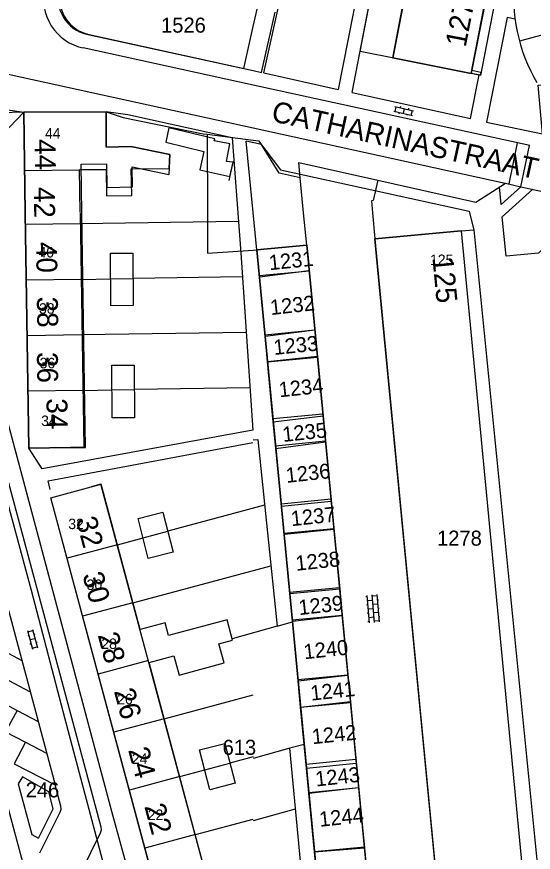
# Model space of a CAD drawing. Extents: x 148816 to 151297, y 399515 to 402500.
# Drawn here: x 149971.7 to 150033.5, y 400923.4 to 401023.5 of the extents above; entities that cross this region are included whole.
import ezdxf

# ---------------------------------------------------------------- set-up
doc = ezdxf.new("R2010")
doc.units = 0
for name, color, linetype in [('B01 Hoofdgebouw  [D] Norm', 7, 'Continuous'), ('B01 Hoofdgebouw  [T] Norm', 7, 'Continuous'), ('B01 hoofgebouw', 7, 'Continuous'), ('B02 Bijgebouw  [D] Norm', 7, 'Continuous'), ('B07 Tussenmuur  [D] Norm', 7, 'Continuous'), ('G01 perceelsgrens', 7, 'Continuous'), ('S02 Open verharding  Norm', 7, 'Continuous'), ('T04 Haag heg  [D] Gem', 7, 'Continuous'), ('V00 Kant verharding algemeen  [D] Norm', 7, 'Continuous'), ('V00 Kant verharding algemeen  [T] Norm', 7, 'Continuous'), ('V00 Kant verharding algemeen secundair  [T] Gem', 7, 'Continuous'), ('V00 Kant verharding algemeen secundair  [T] Norm', 7, 'Continuous'), ('Z01 perceelnummer', 7, 'Continuous'), ('Z02 huisnummer', 7, 'Continuous'), ('Z02 Huisnummer  [Tekst] Norm', 7, 'Continuous'), ('Z06 straatnaam', 7, 'Continuous')]:
    doc.layers.add(name, color=color, linetype=linetype)

msp = doc.modelspace()

# ---------------------------------------------------------------- linework, layer by layer
at = {"layer": 'B01 Hoofdgebouw  [D] Norm'}
for p, q in [((149979.3, 401000), (149979.73, 400971.92)), ((150000.44, 400995.56), (150006.42, 400996.13)), ((150000.74, 400992.49), (150006.71, 400993.06)), ((150001.41, 400985.41), (150007.39, 400985.99)), ((150001.73, 400982.15), (150007.7, 400982.72)), ((150002.37, 400975.37), (150008.35, 400975.95)), ((150002.68, 400972.12), (150008.66, 400972.69)), ((149979.73, 400971.92), (149978.16, 400971.9)), ((149980.62, 400967.19), (149981.82, 400967.51)), ((149986.49, 400950.11), (149981.82, 400967.51)), ((150003.35, 400965.17), (150009.33, 400965.74)), ((150003.69, 400961.64), (150009.67, 400962.22)), ((150004.36, 400954.56), (150010.34, 400955.13)), ((149996.89, 400951.27), (149989.89, 400949.39)), ((149997.54, 400948.84), (149996.89, 400951.27)), ((150004.68, 400951.26), (150010.66, 400951.83)), ((149989.48, 400950.91), (149986.49, 400950.11)), ((149989.89, 400949.39), (149989.48, 400950.91)), ((149995.92, 400948.41), (149997.54, 400948.84)), ((149996.54, 400946.1), (149995.92, 400948.41)), ((149987.55, 400946.16), (149990.53, 400946.96)), ((149995.6, 400916.19), (149987.55, 400946.16)), ((149990.53, 400946.96), (149991.15, 400944.65)), ((149991.15, 400944.65), (149996.54, 400946.1)), ((150005.36, 400944.11), (150011.34, 400944.68)), ((150005.68, 400940.8), (150011.66, 400941.37)), ((150006.33, 400934), (150012.31, 400934.58)), ((150006.66, 400930.6), (150012.64, 400931.17)), ((150007.33, 400923.51), (150013.31, 400924.08))]:
    msp.add_line(p, q, dxfattribs=at)
msp.add_lwpolyline([(149979.3, 401000.1), (149979.23, 401005.17), (149982.42, 401005.18), (149982.47, 401002.05), (149985.48, 401002.09), (149985.43, 401005.26), (149989.95, 401005.33)], dxfattribs=at)
at = {"layer": 'B01 Hoofdgebouw  [T] Norm'}
for p, q in [((150033.29, 401053.82), (150026.11, 401016.7)), ((150026.11, 401016.7), (150016.7, 401018.55)), ((150027.19, 401016.49), (150026.11, 401016.7)), ((150027.25, 401016.82), (150026.17, 401017.03)), ((150027.19, 401016.49), (150027.25, 401016.82)), ((149982.4, 401012.09), (149972.55, 401012.06)), ((149972.55, 401012.06), (149972.73, 401000)), ((149982.43, 401007.88), (149982.4, 401012.09)), ((149989.93, 401010.2), (149989.54, 401008.45)), ((149995.41, 401008.88), (149989.93, 401010.2)), ((149989.54, 401008.45), (149994.11, 401007.33)), ((149995.35, 401008.64), (149995.41, 401008.88)), ((149997.2, 401008.28), (149995.35, 401008.64)), ((149996.81, 401006.17), (149997.2, 401008.28)), ((149985.36, 401007.96), (149982.43, 401007.88)), ((149990.05, 401006.98), (149985.36, 401007.96)), ((149989.95, 401005.33), (149990.05, 401006.98)), ((149997.61, 401006.07), (149996.81, 401006.17)), ((149982.42, 401005.18), (149979.23, 401005.17)), ((149997.12, 401003.86), (149997.61, 401006.07)), ((149972.73, 401000), (149973.16, 400971.82)), ((150014.58, 400996.91), (150024.91, 400997.83)), ((150024.91, 400997.83), (150032.86, 400914.76)), ((150006.42, 400996.13), (150000.44, 400995.58)), ((150014.37, 400912.98), (150006.42, 400996.13)), ((150022.55, 400913.77), (150014.58, 400996.91)), ((150000.44, 400995.58), (150008.42, 400912.39)), ((149973.16, 400971.82), (149978.16, 400971.89)), ((149975.79, 400965.89), (149980.62, 400967.19)), ((149990.87, 400909.74), (149975.79, 400965.89))]:
    msp.add_line(p, q, dxfattribs=at)
msp.add_lwpolyline([(150016.7, 401018.55), (150018, 401025.26), (150017.12, 401025.43), (150017.17, 401025.68), (150018.05, 401025.51), (150018.49, 401027.79), (150017.61, 401027.96), (150017.66, 401028.22), (150018.52, 401028.03), (150022.05, 401046.13), (150021.16, 401046.3), (150021.21, 401046.55), (150022.1, 401046.38), (150022.54, 401048.66), (150021.65, 401048.83), (150021.7, 401049.09), (150022.59, 401048.92), (150023.89, 401055.64)], dxfattribs=at)
at = {"layer": 'B01 hoofgebouw'}
for points in [[(150016.7, 401018.55), (150026.11, 401016.7), (150033.29, 401053.82), (150023.89, 401055.64), (150016.7, 401018.55)], [(150027.19, 401016.43), (150027.2, 401016.48)], [(149972.73, 401000), (149972.55, 401012.06), (149982.4, 401012.09), (149982.43, 401007.88), (149985.36, 401007.96), (149990.05, 401006.98), (149989.91, 401004.6)], [(149972.73, 401000), (149972.55, 401012.06), (149982.4, 401012.09), (149982.43, 401007.88), (149985.36, 401007.96), (149990.05, 401006.98), (149989.91, 401004.6)], [(149997.23, 401004.37), (149997.61, 401006.07), (149996.81, 401006.17), (149997.2, 401008.28), (149995.35, 401008.64), (149995.41, 401008.88), (149989.93, 401010.2), (149989.54, 401008.45), (149994.11, 401007.33)], [(149994.11, 401007.33), (149993.63, 401005.17), (149997.23, 401004.37)], [(149979.43, 401005.82), (149982.45, 401005.86), (149982.49, 401003.05), (149985.58, 401003.1), (149985.55, 401005.51), (149989.91, 401004.6)], [(149979.52, 401000), (149979.43, 401005.82)], [(149978.16, 400971.89), (149973.16, 400971.82), (149972.73, 401000)], [(149978.16, 400971.89), (149979.95, 400971.92), (149979.52, 401000)], [(150024.91, 400997.83), (150014.58, 400996.91), (150022.55, 400913.77)], [(150024.91, 400997.83), (150026.43, 400997.97), (150034.71, 400914.94), (150032.86, 400914.76)], [(150006.42, 400996.13), (150014.37, 400912.98), (150008.42, 400912.39), (150000.44, 400995.58), (150006.42, 400996.13)], [(149995.6, 400916.19), (149996.9, 400911.36), (149990.87, 400909.74), (149975.79, 400965.89), (149980.62, 400967.19)], [(149995.6, 400916.19), (149981.79, 400967.51), (149980.62, 400967.19)]]:
    msp.add_lwpolyline(points, dxfattribs=at)
at = {"layer": 'B02 Bijgebouw  [D] Norm'}
for p, q in [((149982.96, 400992.09), (149985.63, 400992.13)), ((149983.12, 400978.79), (149985.78, 400978.83)), ((149986.84, 400961.08), (149989.79, 400961.87))]:
    msp.add_line(p, q, dxfattribs=at)
for points in [[(149985.6, 400995.19), (149985.66, 400988.91), (149982.99, 400988.88), (149982.93, 400995.17)], [(149985.75, 400981.78), (149985.82, 400975.47), (149983.15, 400975.44), (149983.09, 400981.75)], [(149989.21, 400964.14), (149990.42, 400959.38), (149987.46, 400958.63), (149986.25, 400963.39)], [(149996.61, 400936.47), (149997.86, 400931.7), (149994.84, 400930.91), (149993.58, 400935.68)]]:
    msp.add_lwpolyline(points, close=True, dxfattribs=at)
at = {"layer": 'B07 Tussenmuur  [D] Norm'}
for p, q in [((149972.65, 401005.07), (149979.23, 401005.17)), ((149972.65, 401005.07), (149979.23, 401005.17)), ((149979.32, 400998.69), (149972.75, 400998.59)), ((149979.32, 400998.69), (149972.75, 400998.59)), ((149979.42, 400992.04), (149972.85, 400991.94)), ((149979.42, 400992.04), (149972.85, 400991.94)), ((149979.52, 400985.39), (149972.95, 400985.29)), ((149979.52, 400985.39), (149972.95, 400985.29)), ((149979.63, 400978.73), (149973.05, 400978.63)), ((149979.63, 400978.73), (149973.05, 400978.63)), ((149983.77, 400960.26), (149977.74, 400958.64)), ((149983.77, 400960.26), (149977.74, 400958.64)), ((149985.63, 400953.32), (149979.6, 400951.7)), ((149985.63, 400953.32), (149979.6, 400951.7)), ((149987.5, 400946.38), (149981.47, 400944.76)), ((149987.5, 400946.38), (149981.47, 400944.76)), ((149989.36, 400939.43), (149983.33, 400937.82)), ((149989.36, 400939.43), (149983.33, 400937.82)), ((149994.21, 400933.29), (149997.23, 400934.09)), ((149994.21, 400933.29), (149997.23, 400934.09)), ((149991.23, 400932.49), (149985.2, 400930.87)), ((149991.23, 400932.49), (149985.2, 400930.87)), ((149993.09, 400925.55), (149987.06, 400923.93)), ((149993.09, 400925.55), (149987.06, 400923.93))]:
    msp.add_line(p, q, dxfattribs=at)
at = {"layer": 'G01 perceelsgrens'}
for points in [[(150012.8, 401019.32), (150019.99, 401056.4), (150034.38, 401053.61), (150027.19, 401016.43), (150026.11, 401016.7), (150012.8, 401019.32)], [(150000, 401017.03), (150001.02, 401016.8), (150002.64, 401024.02)], [(149980.39, 401021.35), (150000, 401017.03)], [(149956.13, 401014.45), (149972.55, 401012.06)], [(149967.01, 401000), (149966.59, 401005.85), (149972.55, 401012.06)], [(149972.55, 401012.06), (149982.4, 401012.09), (149984.44, 401011.42), (149994.02, 401009.47), (149994.49, 401009.41)], [(149994.49, 401009.41), (149994.53, 401000)], [(149994.49, 401009.41), (150000, 401008.72)], [(150000, 401008.72), (150000.65, 401008.64), (150003.27, 401005.15), (150025.84, 401000.2), (150025.89, 401000)], [(149997.07, 400865.42), (149992.52, 400882.59), (149981.43, 400924.64), (149977.53, 400939.38), (149973.49, 400954.77), (149971.61, 400961.73), (149969.1, 400970.85), (149967.01, 401000)], [(149994.53, 401000), (149994.56, 400995.19), (150000, 400995.55)], [(150025.89, 401000), (150026.43, 400997.97), (150034.71, 400914.94), (150034.91, 400913.58), (150023.48, 400912.53), (150024.09, 400904), (150028.72, 400904.32), (150038.23, 400905.23), (150039.73, 400905.5), (150043.3, 400867.78), (150041.83, 400867.57), (150032.32, 400866.67), (150025.73, 400866.41), (150026.2, 400858.48), (150022.71, 400857.27)], [(150000.44, 400995.58), (150006.42, 400996.13), (150006.71, 400993.09)], [(150000, 400995.55), (150000.44, 400995.58)], [(150000.75, 400992.33), (150000.44, 400995.58)], [(150000.75, 400992.33), (150006.71, 400993.09)], [(150001.43, 400985.23), (150000.75, 400992.33)], [(150006.71, 400993.09), (150007.39, 400986.01)], [(150001.43, 400985.23), (150007.39, 400986.01)], [(150001.72, 400982.22), (150001.43, 400985.23)], [(150007.39, 400986.01), (150007.69, 400982.84)], [(150001.72, 400982.22), (150007.69, 400982.84)], [(150002.42, 400974.97), (150001.72, 400982.22)], [(150007.69, 400982.84), (150008.38, 400975.68)], [(150002.42, 400974.97), (150008.38, 400975.68)], [(150008.38, 400975.68), (150008.67, 400972.57)], [(150002.72, 400971.79), (150002.42, 400974.97)], [(150002.72, 400971.79), (150008.67, 400972.57)], [(150008.67, 400972.57), (150009.35, 400965.47)], [(150003.39, 400964.88), (150002.72, 400971.79)], [(150003.39, 400964.88), (150009.35, 400965.47)], [(150009.35, 400965.47), (150009.67, 400962.12)], [(150003.71, 400961.52), (150003.39, 400964.88)], [(150003.71, 400961.52), (150009.67, 400962.12)], [(150009.67, 400962.12), (150010.36, 400954.96)], [(150004.39, 400954.4), (150003.71, 400961.52)], [(150004.39, 400954.4), (150010.36, 400954.96)], [(150004.7, 400951.12), (150004.39, 400954.4)], [(150010.36, 400954.96), (150010.66, 400951.78)], [(150004.7, 400951.12), (150010.66, 400951.78)], [(150005.39, 400943.95), (150004.7, 400951.12)], [(150010.66, 400951.78), (150011.34, 400944.66)], [(150005.39, 400943.95), (150011.34, 400944.66)], [(150011.34, 400944.66), (150011.64, 400941.48)], [(150005.69, 400940.81), (150005.39, 400943.95)], [(150005.69, 400940.81), (150011.64, 400941.48)], [(150011.64, 400941.48), (150012.35, 400934.11)], [(150006.39, 400933.51), (150005.69, 400940.81)], [(150006.39, 400933.51), (150012.35, 400934.11)], [(150012.35, 400934.11), (150012.63, 400931.19)], [(150006.68, 400930.49), (150006.39, 400933.51)], [(150006.68, 400930.49), (150012.63, 400931.19)], [(150012.63, 400931.19), (150013.32, 400923.97)], [(150007.36, 400923.49), (150006.68, 400930.49)], [(150007.36, 400923.49), (150013.32, 400923.97)], [(150007.67, 400920.2), (150007.36, 400923.49)], [(150013.32, 400923.97), (150013.62, 400920.84)]]:
    msp.add_lwpolyline(points, dxfattribs=at)
msp.add_arc((149981.24, 401025.64), 4.36, 169.4452, 258.7483, dxfattribs=at)
at = {"layer": 'S02 Open verharding  Norm'}
for p, q in [((150016.83, 401012.16), (150019.07, 401011.64)), ((150016.97, 401012.74), (150019.21, 401012.23)), ((150016.98, 401012.12), (150017.11, 401012.71)), ((150017.63, 401012.74), (150017.6, 401012.6)), ((150018.09, 401012.48), (150017.95, 401011.9)), ((150018.61, 401012.52), (150018.58, 401012.37)), ((150018.93, 401011.68), (150019.06, 401012.26)), ((150017.47, 401012.01), (150017.43, 401011.86)), ((150018.44, 401011.79), (150018.41, 401011.64)), ((150013.6, 400954.19), (150013.9, 400950.91)), ((150014.2, 400954.24), (150014.5, 400950.96)), ((150014.81, 400954.15), (150014.21, 400954.1)), ((150014.8, 400954.3), (150015.09, 400951.01)), ((150013.62, 400954.04), (150013.47, 400954.03)), ((150014.26, 400953.6), (150013.66, 400953.54)), ((150014.9, 400953.15), (150014.3, 400953.1)), ((150014.86, 400953.65), (150015.01, 400953.67)), ((150013.71, 400953.05), (150013.56, 400953.03)), ((150014.35, 400952.6), (150013.75, 400952.55)), ((150014.99, 400952.16), (150014.39, 400952.1)), ((150014.95, 400952.66), (150015.1, 400952.67)), ((150013.8, 400952.05), (150013.65, 400952.04)), ((150013.84, 400951.55), (150014.44, 400951.61)), ((150015.08, 400951.16), (150014.48, 400951.11)), ((150015.04, 400951.66), (150015.18, 400951.67)), ((149973.59, 400950.12), (149974.19, 400947.9)), ((150013.89, 400951.05), (150013.74, 400951.04)), ((149973.01, 400949.97), (149973.61, 400947.75)), ((149973.18, 400949.34), (149973.04, 400949.3)), ((149973.05, 400949.82), (149973.63, 400949.98)), ((149973.9, 400949.54), (149973.76, 400949.5)), ((149973.44, 400948.37), (149973.3, 400948.34)), ((149973.89, 400949.01), (149973.31, 400948.86)), ((149974.17, 400948.57), (149974.02, 400948.53)), ((149973.57, 400947.89), (149974.15, 400948.05))]:
    msp.add_line(p, q, dxfattribs=at)
at = {"layer": 'T04 Haag heg  [D] Gem'}
for p, q in [((149998.26, 400998.98), (149979.32, 400998.69)), ((149998.75, 400992.33), (149985.63, 400992.13)), ((149979.42, 400992.04), (149982.96, 400992.09)), ((149999.19, 400985.68), (149979.52, 400985.39)), ((149979.63, 400978.73), (149983.12, 400978.79)), ((149999.64, 400979.04), (149985.78, 400978.83)), ((150001.36, 400964.98), (149989.79, 400961.87)), ((149983.77, 400960.26), (149986.84, 400961.08)), ((149985.63, 400953.32), (150002.11, 400957.74)), ((150002.86, 400950.51), (149997.5, 400949)), ((149989.36, 400939.43), (150000, 400942.29)), ((150004.39, 400935.89), (150000, 400934.67)), ((150000, 400934.85), (149997.23, 400934.1)), ((149991.23, 400932.49), (149994.21, 400933.29)), ((150005.02, 400928.59), (150000, 400927.21)), ((149993.09, 400925.55), (150000, 400927.41))]:
    msp.add_line(p, q, dxfattribs=at)
at = {"layer": 'V00 Kant verharding algemeen  [D] Norm'}
msp.add_line((150000.44, 400995.58), (149999.19, 401008.6), dxfattribs=at)
at = {"layer": 'V00 Kant verharding algemeen  [T] Norm'}
for p, q in [((149899.6, 401032.2), (150000, 401010.18)), ((149998.89, 401017.27), (150000, 401022.32)), ((149980.08, 401021.41), (149998.89, 401017.27)), ((150000, 401015.3), (149979.68, 401019.75)), ((150001.27, 401016.75), (150010.19, 401014.79)), ((150026.02, 401011.3), (150027.05, 401016.52)), ((150033.11, 401008.05), (150000, 401015.3)), ((150011.87, 401014.42), (150026.02, 401011.3)), ((149972.55, 401012.06), (149969.81, 401011.97)), ((149985.01, 401011.74), (149982.4, 401012.09)), ((149997.48, 401008.98), (149985.01, 401011.74)), ((149997.48, 401008.98), (149998.55, 400995.23)), ((150005.63, 401004.18), (150005.49, 401006.03)), ((150005.49, 401006.03), (150014.91, 401003.91)), ((150005.63, 401004.18), (150003.13, 401004.74)), ((150006.04, 401000), (150005.63, 401004.18)), ((150014.91, 401003.91), (150014.35, 401001.5)), ((150014.91, 401003.91), (150026.66, 401001.29)), ((150014.35, 401001.5), (150014.16, 401001.46)), ((150014.16, 401001.46), (150014.3, 401000)), ((150006.42, 400996.13), (150006.04, 401000)), ((150014.3, 401000), (150014.58, 400996.91)), ((149998.55, 400995.23), (149999.97, 400973.96)), ((149970.65, 400974.86), (149983.06, 400928.37)), ((149999.97, 400973.96), (149974.75, 400969.35)), ((149975.47, 400967.93), (149999.98, 400972.49)), ((149974.75, 400969.35), (149973.16, 400971.82)), ((149970.56, 400968.29), (149981.78, 400926.46)), ((149975.71, 400966.89), (149975.47, 400967.93)), ((149961.62, 400962.39), (149982.49, 400884.7)), ((150006.12, 400936.33), (150004.39, 400935.89)), ((150006.65, 400911.83), (150004.39, 400935.89)), ((149972.41, 400932.46), (149971.89, 400931.64)), ((149975.57, 400930.66), (149972.41, 400932.46)), ((149971.89, 400931.64), (149973.53, 400925.55)), ((149976.98, 400928.95), (149976.3, 400931.49)), ((149976.09, 400928.63), (149975.57, 400930.66)), ((149974.34, 400925.13), (149976.09, 400928.63)), ((149974.49, 400923.36), (149976.92, 400928.22)), ((149976.92, 400928.22), (149977.03, 400928.58)), ((149977.03, 400928.58), (149976.98, 400928.95)), ((149983.06, 400928.37), (149988.31, 400909.1)), ((149981.78, 400926.46), (149981.84, 400926.07)), ((149973.53, 400925.55), (149974.34, 400925.13)), ((149981.71, 400925.7), (149979.26, 400920.8)), ((149981.84, 400926.07), (149981.71, 400925.7))]:
    msp.add_line(p, q, dxfattribs=at)
for points in [[(150000, 401081.39), (150014.56, 401077.88), (150011.93, 401070.22), (150013.35, 401069.84), (150016.13, 401077.81), (150020.66, 401071.9), (150022.88, 401065.76), (150018.93, 401056.42), (150018.4, 401056.47), (150010.19, 401014.79)], [(150011.87, 401014.42), (150019.92, 401056.22), (150023.39, 401064.34), (150024.1, 401062.47), (150037.06, 401059.06)], [(150001.27, 401016.75), (150005.72, 401036.74), (150003.43, 401037.24), (150002.57, 401033.49)], [(150000, 401022.32), (150001.08, 401027.02)], [(150031.36, 401023.19), (150030.39, 401023.39), (150027.93, 401010.87), (150034.64, 401009.47), (150034.1, 401015.31), (150037.48, 401015.63), (150037.3, 401018.39)], [(150003.13, 401004.74), (150000.99, 401008.2), (149999.19, 401008.6)], [(150026.66, 401001.29), (150030.19, 401003.57), (150032.03, 401003.13)], [(150032.03, 401003.13), (150029.68, 401001.02), (150029.48, 401003.11)], [(150032.03, 401003.13), (150038.71, 401001.67), (150038.89, 400999.68)], [(150038.89, 400999.68), (150034.16, 400995.17), (150030.27, 400994.81), (150029.82, 400999.54), (150033.47, 401002.82)], [(150000, 400972.81), (150000.55, 400972.86), (150002.86, 400950.51), (150004.71, 400951.01)], [(149968.37, 400961.19), (149965.49, 400962.71), (149964.21, 400960.45), (149966.61, 400959.02), (149965.25, 400956.52), (149967.54, 400955.27), (149966.18, 400952.87), (149968.55, 400951.49), (149967.25, 400949.15), (149969.62, 400947.82), (149968.29, 400945.3), (149970.71, 400944.03), (149969.45, 400941.66), (149971.77, 400940.41), (149970.39, 400937.86), (149972.76, 400936.63), (149971.43, 400934.04), (149976.3, 400931.49)]]:
    msp.add_lwpolyline(points, dxfattribs=at)
for centre, radius, start, end in [((150051.34, 401025.82), 20.16, 173.1026, 210.4843), ((149980.94, 401025.62), 6.01, 166.5436, 257.8771), ((149981.04, 401025.66), 4.36, 165.1193, 257.2465)]:
    msp.add_arc(centre, radius, start, end, dxfattribs=at)
at = {"layer": 'V00 Kant verharding algemeen secundair  [T] Gem'}
for p, q in [((150038.79, 401022.43), (150031.88, 401020.57)), ((150031.61, 401008.38), (150030.6, 401003.47)), ((150032.03, 401003.13), (150033.07, 401008.06)), ((149968.37, 400961.19), (149976.3, 400931.49)), ((149969.62, 400947.82), (149972.31, 400946.41)), ((149970.71, 400944.03), (149973.32, 400942.66)), ((149971.77, 400940.41), (149974.27, 400939.1)), ((149972.76, 400936.63), (149975.28, 400935.31))]:
    msp.add_line(p, q, dxfattribs=at)
at = {"layer": 'V00 Kant verharding algemeen secundair  [T] Norm'}
msp.add_line((150000, 401010.18), (150030.18, 401003.56), dxfattribs=at)

# ---------------------------------------------------------------- texts
at = {"layer": 'Z01 perceelnummer'}
for s, p in [('1526', (149988.99, 401021.58)), ('1278', (150022.01, 400960.15)), ('613', (149996.35, 400935.1)), ('246', (149972.79, 400930))]:
    msp.add_text(s, height=1.8, dxfattribs=at).set_placement(p)
for s, rotation, p in [('1231', 5.7911, (150001.98, 400993.13)), ('1232', 6.2446, (150002.13, 400987.76)), ('1233', 5.7961, (150002.53, 400982.98)), ('1234', 5.916, (150003.16, 400977.91)), ('1235', 6.0725, (150003.59, 400972.56)), ('1236', 6.1625, (150004, 400967.66)), ('1237', 6.003, (150004.61, 400962.48)), ('1238', 6.1175, (150005.17, 400957.13)), ('1239', 6.2893, (150005.53, 400951.83)), ('1240', 6.0786, (150006.14, 400946.54)), ('1241', 6.144, (150006.95, 400941.58)), ('1242', 5.9101, (150007.12, 400936.37)), ('1243', 6.302, (150007.54, 400931.3)), ('1244', 5.8589, (150007.99, 400926.48))]:
    msp.add_text(s, height=1.8, rotation=rotation, dxfattribs=at).set_placement(p)
at = {"layer": 'Z02 huisnummer'}
for s, rotation, p in [('127', 79.0496, (150025.43, 401019.75)), ('44', 270.8594, (149973.85, 401008.82)), ('42', 270.8594, (149973.76, 401003.1)), ('40', 270.8594, (149974.03, 400996.51)), ('125', 275.4539, (150021.45, 400994.65)), ('38', 270.8594, (149974.13, 400989.96)), ('36', 270.8594, (149974.13, 400983.33)), ('34', 270.8594, (149975.27, 400977.78)), ('32', 285.0089, (149978.77, 400963.28)), ('30', 285.0089, (149979.56, 400956.65)), ('28', 285.0089, (149981.39, 400949.45)), ('26', 285.0089, (149983.33, 400942.74)), ('24', 285.0089, (149985.03, 400935.69)), ('22', 285.0089, (149986.97, 400928.94))]:
    msp.add_text(s, height=2.5, rotation=rotation, dxfattribs=at).set_placement(p)
at = {"layer": 'Z02 Huisnummer  [Tekst] Norm'}
for s, p in [('44', (149975.1, 401008.9)), ('40', (149974.33, 400994.66)), ('125', (150021.17, 400993.76)), ('38', (149974.39, 400987.93)), ('36', (149974.46, 400981.39)), ('34', (149974.64, 400974.48)), ('32', (149977.89, 400962.13)), ('30', (149980.08, 400954.85)), ('28', (149981.84, 400947.78)), ('26', (149983.74, 400941.15)), ('24', (149985.5, 400934.01)), ('22', (149987.4, 400927.3))]:
    msp.add_text(s, height=1.25, dxfattribs=at).set_placement(p)
at = {"layer": 'Z06 straatnaam'}
msp.add_text('CATHARINASTRAAT', height=2.5, rotation=347.5892, dxfattribs=at).set_placement((150002.07, 401011))

doc.saveas('drawing.dxf')
